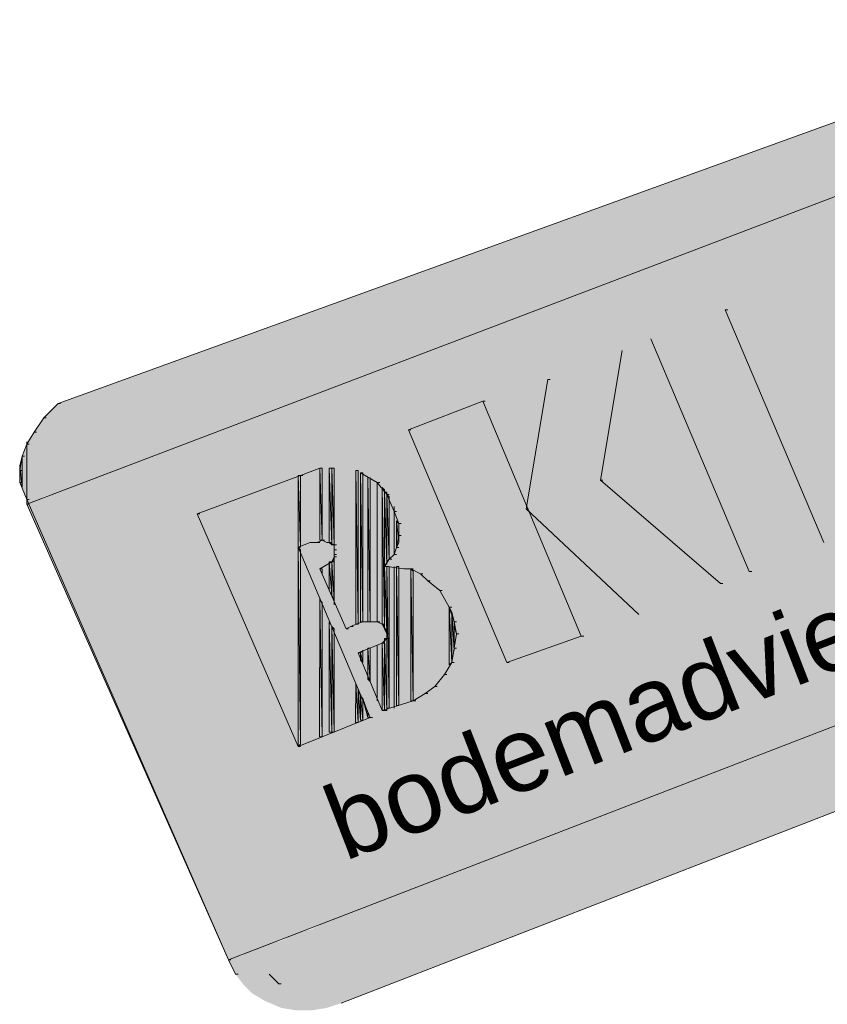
# Model space of a CAD drawing. Header units: metres. Extents: x 195696 to 514079, y 327475 to 328989.
# Tile 564 of 656: x 196412 to 196427, y 328746 to 328763. Entities that reach past the tile are written whole.
import ezdxf

# ---------------------------------------------------------------- set-up
doc = ezdxf.new("R2010")
doc.units = ezdxf.units.M
doc.linetypes.add('CENTER2', pattern=[1.125, 0.75, -0.125, 0.125, -0.125])
doc.layers.add('N-WE-KG-WERKGRENS-200-G', color=14, linetype='CENTER2', lineweight=35)
doc.layers.add('PDF2_Geometry', color=7, linetype='Continuous')
doc.layers.add('PDF2_Text', color=7, linetype='Continuous')
doc.layers.add('PDF2_Solid Fills', color=7, linetype='Continuous', true_color=0xd6ffc8)
doc.styles.add('PDF CIDFont+F2', font='arial.ttf')

# ---------------------------------------------------------------- blocks, each defined once
blk = doc.blocks.new('BUS melding Bodemplein e.o. Brunssum_230475.bkk')
at = {"layer": 'PDF2_Solid Fills', "true_color": 0xababab, "transparency": 33554559}
h = blk.add_hatch(color=253, dxfattribs=at)
h.paths.add_polyline_path([(9.39712, 16.21932), (9.37545, 16.22766), (9.36379, 16.23266), (9.32045, 16.24599), (9.28712, 16.25599), (9.26712, 16.25599), (9.25046, 16.24599), (9.21379, 16.22766), (9.21046, 16.21932), (9.20879, 16.21766), (9.20546, 16.21099), (9.20046, 16.19932), (9.19879, 16.19766), (9.19879, 16.19266), (9.19713, 16.18932), (9.19713, 16.18599), (9.19546, 16.18433), (9.19546, 16.18099), (9.19213, 16.17266), (9.19213, 16.16933), (9.19046, 16.16099), (9.18713, 16.15266), (9.18713, 16.14933), (9.18379, 16.14099), (9.18379, 16.13599), (9.18213, 16.13266), (9.17879, 16.12099), (9.17713, 16.11099), (9.17546, 16.10266), (9.17379, 16.101), (9.17379, 16.09933), (9.16046, 16.02933), (9.43545, 15.30769), (9.48878, 15.1677), (9.80543, 15.30769), (9.52711, 16.02933), (9.50045, 16.09933), (9.49878, 16.101), (9.49878, 16.10266), (9.49545, 16.11099), (9.49211, 16.12099), (9.48711, 16.13266), (9.48378, 16.13933), (9.48378, 16.14099), (9.48045, 16.14933), (9.48045, 16.15266), (9.47378, 16.16933), (9.47211, 16.17099), (9.47211, 16.17266), (9.46878, 16.18099), (9.46878, 16.18266), (9.46711, 16.18433), (9.46711, 16.18766), (9.46545, 16.18766), (9.46545, 16.18932), (9.46378, 16.19266), (9.45212, 16.19766), (9.44878, 16.19932), (9.42045, 16.21099), (9.40212, 16.21766)])
h.paths.add_polyline_path([(9.28879, 16.21766), (9.30545, 16.21099), (9.31879, 16.19766), (9.32212, 16.19266), (9.32379, 16.18932), (9.32545, 16.18766), (9.32545, 16.18599), (9.32712, 16.18433), (9.32712, 16.18266), (9.32879, 16.18099), (9.33045, 16.17266), (9.33045, 16.17099), (9.33212, 16.16933), (9.33212, 16.15266), (9.33045, 16.14933), (9.32879, 16.14099), (9.32879, 16.13933), (9.32545, 16.13266), (9.31712, 16.12099), (9.30545, 16.11099), (9.28879, 16.10266), (9.27212, 16.101), (9.25546, 16.10266), (9.24046, 16.11099), (9.22712, 16.12099), (9.22046, 16.13266), (9.21712, 16.13933), (9.21712, 16.14099), (9.21379, 16.14933), (9.21379, 16.16933), (9.21546, 16.17099), (9.21546, 16.17266), (9.21712, 16.18099), (9.21712, 16.18266), (9.22046, 16.18599), (9.22046, 16.18932), (9.22212, 16.18932), (9.22379, 16.19266), (9.22712, 16.19766), (9.22712, 16.19932), (9.24046, 16.21099), (9.25546, 16.21766), (9.27212, 16.21932)], flags=0)
at = {"layer": 'PDF2_Solid Fills', "true_color": 0x3b3b3b, "transparency": 33554559}
for points in [[(9.80543, 15.30769), (9.81543, 15.31269), (9.8221, 15.31769), (9.82877, 15.32436), (9.83377, 15.33269), (9.83877, 15.34436), (9.84043, 15.35436), (9.84043, 15.36603), (9.83877, 15.37602), (9.83543, 15.38602), (9.54045, 16.14599), (9.53711, 16.14933), (9.53378, 16.15433), (9.52878, 16.15766), (9.52211, 16.16266), (9.51711, 16.16766), (9.51045, 16.17099), (9.50545, 16.17433), (9.49545, 16.17933), (9.47045, 16.19099), (9.46378, 16.19266), (9.46545, 16.19099), (9.46878, 16.17933), (9.47211, 16.17433), (9.47211, 16.17099), (9.47378, 16.16766), (9.47711, 16.15766), (9.47878, 16.15433), (9.48045, 16.14933), (9.48211, 16.14599), (9.77544, 15.38602), (9.77877, 15.37602), (9.78377, 15.36603), (9.7871, 15.35436), (9.7921, 15.34436), (9.79543, 15.33269), (9.79877, 15.32436), (9.8021, 15.31769)], [(9.46211, 15.1627), (9.47378, 15.1627), (9.47711, 15.16437), (9.48545, 15.1677), (9.48878, 15.1677), (9.48711, 15.1727), (9.48378, 15.17937), (9.48045, 15.18937), (9.20879, 15.90267), (9.19879, 15.92767), (9.18379, 15.96933), (9.17046, 16.00433), (9.16046, 16.02933), (9.15546, 16.00433), (9.15213, 15.96933), (9.15213, 15.92767), (9.16046, 15.90267), (9.41878, 15.18937), (9.42878, 15.17937), (9.43878, 15.1727), (9.44545, 15.1677), (9.44712, 15.1677), (9.45545, 15.16437)]]:
    blk.add_hatch(color=250, dxfattribs=at).paths.add_polyline_path(points)
at = {"layer": 'PDF2_Solid Fills', "true_color": 0x960000, "transparency": 33554559}
for points in [[(9.42878, 15.68435), (9.44212, 15.69768), (9.47711, 15.73601), (9.49045, 15.75101), (9.50211, 15.76101), (9.47878, 15.81767), (9.43045, 15.76101), (9.42212, 15.75101), (9.40878, 15.73601), (9.31879, 15.75101), (9.32379, 15.73601), (9.33712, 15.69768)], [(9.37379, 15.60102), (9.49545, 15.65268), (9.53545, 15.66935), (9.51545, 15.72101), (9.39378, 15.66935), (9.35379, 15.65268)], [(9.49211, 15.51435), (9.50545, 15.52935), (9.54045, 15.56602), (9.55544, 15.58102), (9.56544, 15.59268), (9.54378, 15.64935), (9.49545, 15.59268), (9.48545, 15.58102), (9.47211, 15.56602), (9.38212, 15.58102), (9.38712, 15.56602), (9.40212, 15.52935)], [(9.43712, 15.43269), (9.55878, 15.48435), (9.59878, 15.50102), (9.58044, 15.55268), (9.45712, 15.50102), (9.41712, 15.48435)], [(9.49545, 15.28603), (9.65711, 15.35603), (9.65544, 15.35769), (9.65377, 15.36436), (9.65211, 15.36936), (9.65044, 15.37102), (9.65044, 15.37269), (9.64877, 15.37602), (9.64711, 15.37769), (9.64711, 15.38102), (9.64377, 15.38769), (9.64377, 15.38936), (9.64044, 15.39602), (9.64044, 15.39769), (9.63877, 15.39936), (9.63877, 15.40102), (9.63711, 15.40436), (9.63711, 15.40602), (9.63377, 15.40436), (9.62378, 15.40102), (9.62211, 15.39936), (9.61711, 15.39769), (9.61378, 15.39602), (9.60544, 15.39269), (9.59878, 15.38936), (9.59211, 15.38769), (9.57878, 15.38102), (9.57544, 15.38102), (9.57378, 15.37936), (9.57044, 15.37769), (9.56544, 15.37602), (9.55711, 15.37269), (9.55544, 15.37102), (9.55378, 15.37102), (9.54878, 15.36936), (9.53711, 15.36436), (9.52045, 15.35769), (9.51878, 15.35603), (9.51878, 15.35769), (9.51545, 15.36436), (9.51545, 15.36936), (9.51378, 15.37102), (9.51378, 15.37269), (9.51545, 15.37602), (9.51545, 15.37769), (9.51711, 15.37936), (9.51711, 15.38102), (9.52711, 15.38102), (9.52878, 15.37936), (9.52878, 15.37769), (9.53378, 15.37269), (9.53378, 15.37102), (9.54378, 15.37602), (9.54878, 15.37769), (9.55544, 15.38102), (9.55878, 15.38102), (9.57044, 15.38769), (9.57544, 15.38936), (9.57211, 15.39602), (9.57211, 15.39769), (9.57044, 15.39936), (9.57044, 15.41102), (9.57211, 15.41436), (9.57378, 15.41602), (9.57544, 15.41602), (9.57711, 15.41769), (9.58211, 15.41769), (9.58211, 15.41602), (9.58378, 15.41602), (9.58544, 15.41436), (9.58711, 15.41102), (9.58878, 15.40602), (9.58878, 15.40436), (9.59044, 15.40102), (9.59211, 15.39936), (9.59211, 15.39769), (9.59711, 15.39936), (9.59878, 15.40102), (9.61044, 15.40436), (9.61211, 15.40602), (9.62378, 15.41102), (9.62544, 15.41102), (9.63211, 15.41436), (9.63211, 15.41769), (9.63044, 15.41769), (9.63044, 15.42269), (9.62877, 15.42436), (9.62877, 15.42602), (9.62711, 15.42936), (9.62544, 15.43436), (9.62544, 15.43602), (9.62211, 15.44102), (9.62044, 15.44436), (9.61878, 15.44602), (9.61544, 15.45102), (9.61211, 15.45435), (9.60711, 15.45769), (9.60044, 15.46102), (9.59878, 15.46269), (9.59044, 15.46435), (9.58878, 15.46435), (9.57878, 15.46602), (9.57378, 15.46435), (9.57044, 15.46435), (9.56378, 15.46269), (9.56044, 15.46102), (9.55544, 15.45769), (9.54878, 15.45435), (9.54711, 15.45102), (9.54211, 15.44602), (9.53878, 15.44436), (9.53711, 15.44102), (9.53545, 15.43602), (9.53378, 15.43436), (9.53378, 15.42936), (9.53211, 15.42602), (9.53211, 15.41602), (9.53045, 15.41602), (9.53045, 15.41769), (9.52878, 15.41769), (9.52378, 15.42269), (9.52211, 15.42269), (9.51545, 15.42602), (9.50211, 15.42602), (9.50045, 15.42436), (9.49378, 15.42269), (9.49045, 15.42269), (9.48378, 15.41936), (9.48211, 15.41769), (9.48045, 15.41769), (9.48045, 15.41602), (9.47878, 15.41602), (9.47378, 15.41102), (9.47045, 15.40602), (9.47045, 15.40436), (9.46711, 15.40102), (9.46711, 15.39936), (9.46545, 15.39769), (9.46545, 15.39602), (9.46378, 15.39269), (9.46378, 15.38936), (9.46211, 15.38769), (9.46378, 15.38102), (9.46378, 15.37102), (9.46545, 15.36936), (9.46711, 15.36436), (9.46878, 15.35769), (9.46878, 15.35603)]]:
    blk.add_hatch(color=14, dxfattribs=at).paths.add_polyline_path(points)
at = {"layer": 'PDF2_Geometry', "color": 8, "lineweight": 13, "true_color": 0x747474}
for points in [[(9.46378, 16.19432), (9.46378, 16.19266), (9.80543, 15.30769), (9.81543, 15.31269), (9.81543, 15.31436)], [(9.83543, 15.38602), (9.54045, 16.14599), (9.54045, 16.14766)], [(9.48878, 15.1677), (9.16046, 16.02933), (9.16046, 16.031)], [(9.16046, 15.90267), (9.41878, 15.18937), (9.41878, 15.19103)], [(9.81543, 15.33603), (9.8221, 15.34269), (9.8221, 15.34436)], [(9.48545, 15.1677), (9.80543, 15.30769), (9.80543, 15.30936)], [(9.41878, 15.18937), (9.42878, 15.17937), (9.42878, 15.18103)], [(9.42878, 15.17937), (9.43878, 15.1727), (9.43878, 15.17437)], [(9.43878, 15.1727), (9.44712, 15.1677), (9.44712, 15.16937)], [(9.44712, 15.1677), (9.45545, 15.16437), (9.45545, 15.16603)], [(9.47378, 15.1627), (9.48545, 15.1677), (9.48545, 15.16937)], [(9.45545, 15.16437), (9.46545, 15.1627), (9.46545, 15.16437)], [(9.46545, 15.1627), (9.47378, 15.1627), (9.47378, 15.16437)]]:
    blk.add_lwpolyline(points, dxfattribs=at)
at = {"layer": 'PDF2_Geometry', "color": 14, "lineweight": 13, "true_color": 0x960000}
for points in [[(9.51545, 15.72101), (9.35379, 15.65268), (9.35379, 15.65435)], [(9.37379, 15.60102), (9.53545, 15.66935), (9.53545, 15.67101)], [(9.47211, 15.56602), (9.54378, 15.64935), (9.54378, 15.65101)], [(9.56544, 15.59268), (9.49211, 15.51435), (9.49211, 15.51602)], [(9.38212, 15.58102), (9.47211, 15.56602), (9.47211, 15.56768)], [(9.58044, 15.55268), (9.41712, 15.48435), (9.41712, 15.48602)], [(9.59878, 15.50102), (9.58044, 15.55268), (9.58044, 15.55435)], [(9.49211, 15.51435), (9.40212, 15.52935), (9.40212, 15.53102)], [(9.43712, 15.43269), (9.59878, 15.50102), (9.59878, 15.50269)], [(9.41712, 15.48435), (9.43712, 15.43269), (9.43712, 15.43436)], [(9.58878, 15.46435), (9.57878, 15.46602), (9.57878, 15.46769)], [(9.56044, 15.46102), (9.54878, 15.45435), (9.54878, 15.45602)], [(9.57044, 15.46435), (9.56044, 15.46102), (9.56044, 15.46269)], [(9.57878, 15.46602), (9.57044, 15.46435), (9.57044, 15.46602)], [(9.59878, 15.46269), (9.58878, 15.46435), (9.58878, 15.46602)], [(9.60711, 15.45769), (9.59878, 15.46269), (9.59878, 15.46435)], [(9.54878, 15.45435), (9.54211, 15.44602), (9.54211, 15.44769)], [(9.61544, 15.45102), (9.60711, 15.45769), (9.60711, 15.45935)], [(9.62044, 15.44436), (9.61544, 15.45102), (9.61544, 15.45269)], [(9.53711, 15.44102), (9.53378, 15.43436), (9.53378, 15.43602)], [(9.54211, 15.44602), (9.53711, 15.44102), (9.53711, 15.44269)], [(9.62544, 15.43602), (9.62044, 15.44436), (9.62044, 15.44602)], [(9.53378, 15.43436), (9.53378, 15.42936), (9.53378, 15.43102)], [(9.63211, 15.41436), (9.62544, 15.43602), (9.62544, 15.43769)], [(9.51045, 15.42602), (9.50211, 15.42602), (9.50211, 15.42769)], [(9.51878, 15.42436), (9.51045, 15.42602), (9.51045, 15.42769)], [(9.53378, 15.42936), (9.53211, 15.41769), (9.53211, 15.41936)], [(9.49378, 15.42269), (9.48211, 15.41769), (9.48211, 15.41936)], [(9.50211, 15.42602), (9.49378, 15.42269), (9.49378, 15.42436)], [(9.52378, 15.42269), (9.51878, 15.42436), (9.51878, 15.42602)], [(9.52711, 15.41936), (9.52378, 15.42269), (9.52378, 15.42436)], [(9.53211, 15.41602), (9.52711, 15.41936), (9.52711, 15.42102)], [(9.62877, 15.42602), (9.53211, 15.42602), (9.62877, 15.42602)], [(9.63044, 15.42269), (9.53211, 15.42269), (9.63044, 15.42269)], [(9.48211, 15.41769), (9.47378, 15.41102), (9.47378, 15.41269)], [(9.57211, 15.41436), (9.47711, 15.41436), (9.57211, 15.41436)], [(9.57211, 15.41436), (9.47711, 15.41436), (9.57211, 15.41436)], [(9.52878, 15.41769), (9.48211, 15.41769), (9.52878, 15.41769)], [(9.52878, 15.41769), (9.48211, 15.41769), (9.52878, 15.41769)], [(9.53211, 15.41769), (9.53211, 15.41602), (9.53211, 15.41769)], [(9.57878, 15.41769), (9.53211, 15.41769), (9.57878, 15.41769)], [(9.57044, 15.41102), (9.57211, 15.41436), (9.57211, 15.41602)], [(9.57044, 15.40436), (9.57044, 15.41102), (9.57044, 15.41269)], [(9.57211, 15.41436), (9.57544, 15.41602), (9.57544, 15.41769)], [(9.57544, 15.41602), (9.57878, 15.41769), (9.57878, 15.41936)], [(9.57878, 15.41769), (9.58211, 15.41769), (9.58211, 15.41936)], [(9.63211, 15.41769), (9.58044, 15.41769), (9.63211, 15.41769)], [(9.58211, 15.41769), (9.58544, 15.41436), (9.58544, 15.41602)], [(9.63211, 15.41769), (9.58211, 15.41769), (9.63211, 15.41769)], [(9.63211, 15.41602), (9.58378, 15.41602), (9.63211, 15.41602)], [(9.58544, 15.41436), (9.59211, 15.39769), (9.59211, 15.39936)], [(9.63211, 15.41436), (9.58544, 15.41436), (9.63211, 15.41436)], [(9.63211, 15.41436), (9.58544, 15.41436), (9.63211, 15.41436)], [(9.59211, 15.39769), (9.63211, 15.41436), (9.63211, 15.41602)], [(9.47378, 15.41102), (9.46711, 15.39936), (9.46711, 15.40102)], [(9.57044, 15.41102), (9.47378, 15.41102), (9.57044, 15.41102)], [(9.63711, 15.40602), (9.51878, 15.35603), (9.51878, 15.35769)], [(9.57044, 15.40102), (9.57044, 15.40436), (9.57044, 15.40602)], [(9.65711, 15.35603), (9.63711, 15.40602), (9.63711, 15.40769)], [(9.57211, 15.39602), (9.57044, 15.40102), (9.57044, 15.40269)], [(9.57378, 15.39269), (9.57211, 15.39602), (9.57211, 15.39769)], [(9.57544, 15.38936), (9.57378, 15.39269), (9.57378, 15.39436)], [(9.53378, 15.37102), (9.57544, 15.38936), (9.57544, 15.39102)], [(9.52045, 15.38102), (9.46378, 15.38102), (9.52045, 15.38102)], [(9.51378, 15.37269), (9.51545, 15.37602), (9.51545, 15.37769), (9.51711, 15.38102), (9.51711, 15.38269)], [(9.51545, 15.37602), (9.51545, 15.37769), (9.51545, 15.37936)], [(9.51711, 15.38102), (9.52045, 15.38102), (9.52045, 15.38269)], [(9.52045, 15.38102), (9.52378, 15.38102), (9.52378, 15.38269)], [(9.52378, 15.38102), (9.52545, 15.38102), (9.52545, 15.38269)], [(9.52545, 15.38102), (9.52878, 15.37936), (9.52878, 15.38102)], [(9.55711, 15.38102), (9.52545, 15.38102), (9.55711, 15.38102)], [(9.52878, 15.37936), (9.53378, 15.37102), (9.53378, 15.37269)], [(9.64711, 15.38102), (9.57544, 15.38102), (9.64711, 15.38102)], [(9.64711, 15.38102), (9.57878, 15.38102), (9.64711, 15.38102)], [(9.64711, 15.38102), (9.57878, 15.38102), (9.64711, 15.38102)], [(9.51545, 15.36936), (9.51378, 15.37269), (9.51378, 15.37436)], [(9.46378, 15.37102), (9.46878, 15.35769), (9.46878, 15.35936)], [(9.51378, 15.37102), (9.46378, 15.37102), (9.51378, 15.37102)], [(9.51545, 15.36436), (9.51545, 15.36936), (9.51545, 15.37102)], [(9.51878, 15.35603), (9.51545, 15.36436), (9.51545, 15.36603)], [(9.65044, 15.37102), (9.55378, 15.37102), (9.65044, 15.37102)], [(9.46878, 15.35769), (9.49545, 15.28603), (9.49545, 15.28769)], [(9.65711, 15.35603), (9.46878, 15.35603), (9.65711, 15.35603)], [(9.49545, 15.28603), (9.65711, 15.35603), (9.65711, 15.35769)]]:
    blk.add_lwpolyline(points, dxfattribs=at)
for points in [[(9.60044, 15.46102), (9.56044, 15.46102), (9.59878, 15.46269)], [(9.59878, 15.46269), (9.56044, 15.46102), (9.56378, 15.46269)], [(9.59044, 15.46435), (9.56378, 15.46269), (9.57044, 15.46435)], [(9.59044, 15.46435), (9.57044, 15.46435), (9.58878, 15.46435)], [(9.59044, 15.46435), (9.57044, 15.46435), (9.58878, 15.46435)], [(9.58878, 15.46435), (9.57044, 15.46435), (9.57378, 15.46435)], [(9.58878, 15.46435), (9.57044, 15.46435), (9.57378, 15.46435)], [(9.58878, 15.46435), (9.57378, 15.46435), (9.57878, 15.46602)], [(9.62544, 15.43436), (9.53378, 15.43436), (9.62544, 15.43602)], [(9.62544, 15.43602), (9.53378, 15.43436), (9.53545, 15.43602)], [(9.52378, 15.42269), (9.49045, 15.42269), (9.52211, 15.42269)], [(9.52378, 15.42269), (9.49045, 15.42269), (9.52211, 15.42269)], [(9.52211, 15.42269), (9.49045, 15.42269), (9.49378, 15.42269)], [(9.52211, 15.42269), (9.49045, 15.42269), (9.49378, 15.42269)], [(9.51878, 15.42436), (9.50045, 15.42436), (9.51545, 15.42602)], [(9.51545, 15.42602), (9.50045, 15.42436), (9.50211, 15.42602)], [(9.51545, 15.42602), (9.50211, 15.42602), (9.51045, 15.42602)], [(9.51545, 15.42602), (9.50211, 15.42602), (9.51045, 15.42602)], [(9.62877, 15.42436), (9.53211, 15.42436), (9.62877, 15.42602)], [(9.62877, 15.42602), (9.53211, 15.42436), (9.53211, 15.42602)], [(9.62877, 15.42602), (9.53211, 15.42602), (9.62877, 15.42602)], [(9.62877, 15.42602), (9.53211, 15.42602)], [(9.62877, 15.42602), (9.53211, 15.42602)], [(9.63044, 15.42269), (9.53211, 15.42269), (9.63044, 15.42269)], [(9.63044, 15.42269), (9.53211, 15.42269)], [(9.63044, 15.42269), (9.53211, 15.42269)], [(9.57211, 15.41436), (9.47711, 15.41436), (9.57378, 15.41602)], [(9.57378, 15.41602), (9.47711, 15.41436), (9.47878, 15.41602)], [(9.57211, 15.41436), (9.47711, 15.41436), (9.57211, 15.41436)], [(9.57211, 15.41436), (9.47711, 15.41436)], [(9.57211, 15.41436), (9.47711, 15.41436)], [(9.57211, 15.41436), (9.47711, 15.41436), (9.57211, 15.41436)], [(9.57211, 15.41436), (9.47711, 15.41436)], [(9.57211, 15.41436), (9.47711, 15.41436)], [(9.53211, 15.41602), (9.47878, 15.41602), (9.53045, 15.41602)], [(9.53211, 15.41602), (9.47878, 15.41602), (9.53045, 15.41602)], [(9.53045, 15.41602), (9.47878, 15.41602), (9.48045, 15.41602)], [(9.53045, 15.41602), (9.47878, 15.41602), (9.48045, 15.41602)], [(9.53045, 15.41602), (9.48045, 15.41602), (9.53045, 15.41769)], [(9.53045, 15.41769), (9.48045, 15.41602), (9.48045, 15.41769)], [(9.53045, 15.41769), (9.48045, 15.41769), (9.52878, 15.41769)], [(9.53045, 15.41769), (9.48045, 15.41769), (9.52878, 15.41769)], [(9.52878, 15.41769), (9.48045, 15.41769), (9.48211, 15.41769)], [(9.52878, 15.41769), (9.48045, 15.41769), (9.48211, 15.41769)], [(9.52878, 15.41769), (9.48211, 15.41769), (9.52711, 15.41936)], [(9.52711, 15.41936), (9.48211, 15.41769), (9.48378, 15.41936)], [(9.52878, 15.41769), (9.48211, 15.41769), (9.52878, 15.41769)], [(9.52878, 15.41769), (9.48211, 15.41769)], [(9.52878, 15.41769), (9.48211, 15.41769)], [(9.52878, 15.41769), (9.48211, 15.41769), (9.52878, 15.41769)], [(9.52878, 15.41769), (9.48211, 15.41769)], [(9.52878, 15.41769), (9.48211, 15.41769)], [(9.63044, 15.41769), (9.53211, 15.41769), (9.63044, 15.41936)], [(9.63044, 15.41936), (9.53211, 15.41769), (9.53211, 15.41936)], [(9.57544, 15.41602), (9.53211, 15.41602), (9.57711, 15.41769)], [(9.57711, 15.41769), (9.53211, 15.41602), (9.53211, 15.41769)], [(9.57711, 15.41769), (9.53211, 15.41769), (9.57878, 15.41769)], [(9.57711, 15.41769), (9.53211, 15.41769), (9.57878, 15.41769)], [(9.57878, 15.41769), (9.53211, 15.41769)], [(9.57878, 15.41769), (9.53211, 15.41769)], [(9.57878, 15.41769), (9.53211, 15.41769), (9.57878, 15.41769)], [(9.57878, 15.41769), (9.53211, 15.41769)], [(9.57878, 15.41769), (9.53211, 15.41769)], [(9.63211, 15.41769), (9.53211, 15.41769), (9.63044, 15.41769)], [(9.63211, 15.41769), (9.53211, 15.41769), (9.63044, 15.41769)], [(9.63044, 15.41769), (9.53211, 15.41769)], [(9.63044, 15.41769), (9.53211, 15.41769)], [(9.57378, 15.41602), (9.53211, 15.41602), (9.57544, 15.41602)], [(9.57378, 15.41602), (9.53211, 15.41602), (9.57544, 15.41602)], [(9.57544, 15.41602), (9.53211, 15.41602)], [(9.57544, 15.41602), (9.53211, 15.41602)], [(9.63211, 15.41769), (9.57878, 15.41769)], [(9.63211, 15.41769), (9.57878, 15.41769)], [(9.63211, 15.41769), (9.58044, 15.41769)], [(9.63211, 15.41769), (9.58044, 15.41769)], [(9.63211, 15.41769), (9.58044, 15.41769), (9.63211, 15.41769)], [(9.63211, 15.41602), (9.58211, 15.41602), (9.63211, 15.41769)], [(9.63211, 15.41769), (9.58211, 15.41602), (9.58211, 15.41769)], [(9.63211, 15.41769), (9.58211, 15.41769), (9.63211, 15.41769)], [(9.63211, 15.41602), (9.58211, 15.41602)], [(9.63211, 15.41602), (9.58211, 15.41602)], [(9.63211, 15.41602), (9.58544, 15.41436), (9.58378, 15.41602)], [(9.63211, 15.41602), (9.58378, 15.41602), (9.63211, 15.41602)], [(9.63211, 15.41436), (9.58544, 15.41436), (9.63211, 15.41602)], [(9.63211, 15.41436), (9.58544, 15.41436), (9.63211, 15.41436)], [(9.63211, 15.41436), (9.58544, 15.41436)], [(9.63211, 15.41436), (9.58544, 15.41436)], [(9.63211, 15.41436), (9.58544, 15.41436), (9.63211, 15.41436)], [(9.63211, 15.41436), (9.58544, 15.41436)], [(9.63211, 15.41436), (9.58544, 15.41436)], [(9.57044, 15.40436), (9.47045, 15.40436), (9.57044, 15.40602)], [(9.57044, 15.40602), (9.47045, 15.40436), (9.47045, 15.40602)], [(9.57044, 15.41102), (9.47378, 15.41102), (9.57044, 15.41102)], [(9.57044, 15.41102), (9.47378, 15.41102)], [(9.57044, 15.41102), (9.47378, 15.41102)], [(9.62378, 15.41102), (9.58711, 15.41102), (9.62544, 15.41102)], [(9.62378, 15.41102), (9.58711, 15.41102), (9.62544, 15.41102)], [(9.62544, 15.41102), (9.58711, 15.41102)], [(9.62544, 15.41102), (9.58711, 15.41102)], [(9.61044, 15.40436), (9.58878, 15.40436), (9.61211, 15.40602)], [(9.61211, 15.40602), (9.58878, 15.40436), (9.58878, 15.40602)], [(9.63711, 15.40436), (9.63377, 15.40436), (9.63711, 15.40602)], [(9.57044, 15.39936), (9.46711, 15.39936), (9.57044, 15.40102)], [(9.57044, 15.40102), (9.46711, 15.39936), (9.46711, 15.40102)], [(9.59878, 15.40102), (9.59211, 15.39936), (9.59044, 15.40102)], [(9.59711, 15.39936), (9.59211, 15.39936), (9.59878, 15.40102)], [(9.63877, 15.39936), (9.61711, 15.39769), (9.62211, 15.39936)], [(9.63877, 15.39936), (9.62211, 15.39936), (9.63877, 15.40102)], [(9.63877, 15.40102), (9.62211, 15.39936), (9.62378, 15.40102)], [(9.63711, 15.40436), (9.62378, 15.40102), (9.63377, 15.40436)], [(9.57211, 15.39602), (9.46545, 15.39602), (9.57211, 15.39769)], [(9.57211, 15.39769), (9.46545, 15.39602), (9.46545, 15.39769)], [(9.64044, 15.39602), (9.61378, 15.39602), (9.64044, 15.39769)], [(9.64044, 15.39769), (9.61378, 15.39602), (9.61711, 15.39769)], [(9.51711, 15.37936), (9.46378, 15.37936), (9.51711, 15.38102)], [(9.51711, 15.38102), (9.46378, 15.37936), (9.46378, 15.38102)], [(9.51711, 15.38102), (9.46378, 15.38102), (9.52045, 15.38102)], [(9.51711, 15.38102), (9.46378, 15.38102), (9.52045, 15.38102)], [(9.52045, 15.38102), (9.46378, 15.38102)], [(9.52045, 15.38102), (9.46378, 15.38102)], [(9.52045, 15.38102), (9.46378, 15.38102), (9.52045, 15.38102)], [(9.52045, 15.38102), (9.46378, 15.38102)], [(9.52045, 15.38102), (9.46378, 15.38102)], [(9.52045, 15.38102), (9.46378, 15.38102), (9.52378, 15.38102)], [(9.52045, 15.38102), (9.46378, 15.38102), (9.52378, 15.38102)], [(9.52378, 15.38102), (9.46378, 15.38102)], [(9.52378, 15.38102), (9.46378, 15.38102)], [(9.51545, 15.37769), (9.46378, 15.37769), (9.51711, 15.37936)], [(9.51711, 15.37936), (9.46378, 15.37769), (9.46378, 15.37936)], [(9.55878, 15.38102), (9.52378, 15.38102)], [(9.55878, 15.38102), (9.52378, 15.38102)], [(9.55711, 15.38102), (9.52545, 15.38102)], [(9.55711, 15.38102), (9.52545, 15.38102)], [(9.55711, 15.38102), (9.52545, 15.38102), (9.55711, 15.38102)], [(9.55711, 15.38102), (9.52545, 15.38102)], [(9.55711, 15.38102), (9.52545, 15.38102)], [(9.55711, 15.38102), (9.52545, 15.38102), (9.55878, 15.38102)], [(9.55711, 15.38102), (9.52545, 15.38102), (9.55878, 15.38102)], [(9.55544, 15.38102), (9.52878, 15.37936), (9.52711, 15.38102)], [(9.55544, 15.38102), (9.52711, 15.38102), (9.55711, 15.38102)], [(9.55544, 15.38102), (9.52711, 15.38102), (9.55711, 15.38102)], [(9.55211, 15.37936), (9.52878, 15.37936), (9.55544, 15.38102)], [(9.54878, 15.37769), (9.52878, 15.37769), (9.55211, 15.37936)], [(9.55211, 15.37936), (9.52878, 15.37769), (9.52878, 15.37936)], [(9.64711, 15.37769), (9.57044, 15.37769), (9.64711, 15.37936)], [(9.64711, 15.37936), (9.57044, 15.37769), (9.57378, 15.37936)], [(9.64711, 15.37936), (9.57378, 15.37936), (9.64711, 15.38102)], [(9.64711, 15.38102), (9.57378, 15.37936), (9.57544, 15.38102)], [(9.64711, 15.38102), (9.57544, 15.38102), (9.64711, 15.38102)], [(9.64711, 15.38102), (9.57544, 15.38102), (9.57878, 15.38102)], [(9.64711, 15.38102), (9.57544, 15.38102), (9.57878, 15.38102)], [(9.64711, 15.38102), (9.57878, 15.38102), (9.64711, 15.38102)], [(9.64711, 15.38102), (9.57878, 15.38102)], [(9.64711, 15.38102), (9.57878, 15.38102)], [(9.64711, 15.38102), (9.57878, 15.38102), (9.64711, 15.38102)], [(9.64711, 15.38102), (9.57878, 15.38102)], [(9.64711, 15.38102), (9.57878, 15.38102)], [(9.51378, 15.37102), (9.46378, 15.37102), (9.51378, 15.37269)], [(9.51378, 15.37269), (9.46378, 15.37102), (9.46378, 15.37269)], [(9.53711, 15.37269), (9.53378, 15.37102), (9.53378, 15.37269)], [(9.65044, 15.37102), (9.55544, 15.37102), (9.65044, 15.37269)], [(9.65044, 15.37269), (9.55544, 15.37102), (9.55711, 15.37269)], [(9.51378, 15.37102), (9.46378, 15.37102), (9.51378, 15.37102)], [(9.51378, 15.37102), (9.46378, 15.37102)], [(9.51378, 15.37102), (9.46378, 15.37102)], [(9.65044, 15.37102), (9.55378, 15.37102), (9.65044, 15.37102)], [(9.65044, 15.37102), (9.55378, 15.37102), (9.55544, 15.37102)], [(9.65044, 15.37102), (9.55378, 15.37102), (9.55544, 15.37102)], [(9.51878, 15.35603), (9.46878, 15.35603), (9.51878, 15.35769)], [(9.51878, 15.35769), (9.46878, 15.35603), (9.46878, 15.35769)], [(9.65711, 15.35603), (9.46878, 15.35603), (9.65711, 15.35603)], [(9.65711, 15.35603), (9.46878, 15.35603)], [(9.65711, 15.35603), (9.46878, 15.35603)], [(9.65711, 15.35603), (9.51878, 15.35603), (9.65544, 15.35769)], [(9.65544, 15.35769), (9.51878, 15.35603), (9.52045, 15.35769)]]:
    blk.add_lwpolyline(points, close=True, dxfattribs=at)
at = {"layer": 'PDF2_Geometry', "color": 250, "lineweight": 13, "true_color": 0x3b3b3b}
blk.add_lwpolyline([(9.80543, 15.30769), (9.48878, 15.1677), (9.48878, 15.16937)], dxfattribs=at)
for points in [[(9.48878, 15.1677), (9.44545, 15.1677)], [(9.48878, 15.1677), (9.44545, 15.1677)], [(9.48545, 15.1677), (9.44712, 15.1677), (9.48711, 15.1677)], [(9.48545, 15.1677), (9.44712, 15.1677), (9.48711, 15.1677)], [(9.48711, 15.1677), (9.44712, 15.1677)], [(9.48711, 15.1677), (9.44712, 15.1677)], [(9.48711, 15.1677), (9.44712, 15.1677), (9.48878, 15.1677)], [(9.48711, 15.1677), (9.44712, 15.1677), (9.48878, 15.1677)], [(9.47711, 15.16437), (9.46211, 15.1627), (9.45545, 15.16437)], [(9.47378, 15.1627), (9.46211, 15.1627), (9.47711, 15.16437)], [(9.47378, 15.1627), (9.46211, 15.1627)]]:
    blk.add_lwpolyline(points, close=True, dxfattribs=at)
at = {"layer": 'PDF2_Geometry', "color": 8, "lineweight": 13, "true_color": 0x747474}
blk.add_lwpolyline([(9.47378, 15.1627), (9.46211, 15.1627)], close=True, dxfattribs=at)
at = {"layer": 'PDF2_Text', "insert": (9.71342, 15.37908), "char_height": 0.0513278, "attachment_point": 4, "rotation": 111.18426, "style": 'PDF CIDFont+F2'}
blk.add_mtext('bodemadvies', dxfattribs=at)

msp = doc.modelspace()

# ---------------------------------------------------------------- block references
at = {"layer": 'N-WE-KG-WERKGRENS-200-G', "xscale": 25.39903278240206, "yscale": 25.39903278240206, "zscale": 25.39903278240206, "rotation": 269.9955149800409}
msp.add_blockref('BUS melding Bodemplein e.o. Brunssum_230475.bkk', (196027.283, 328995.834), dxfattribs=at)

doc.saveas('drawing.dxf')
